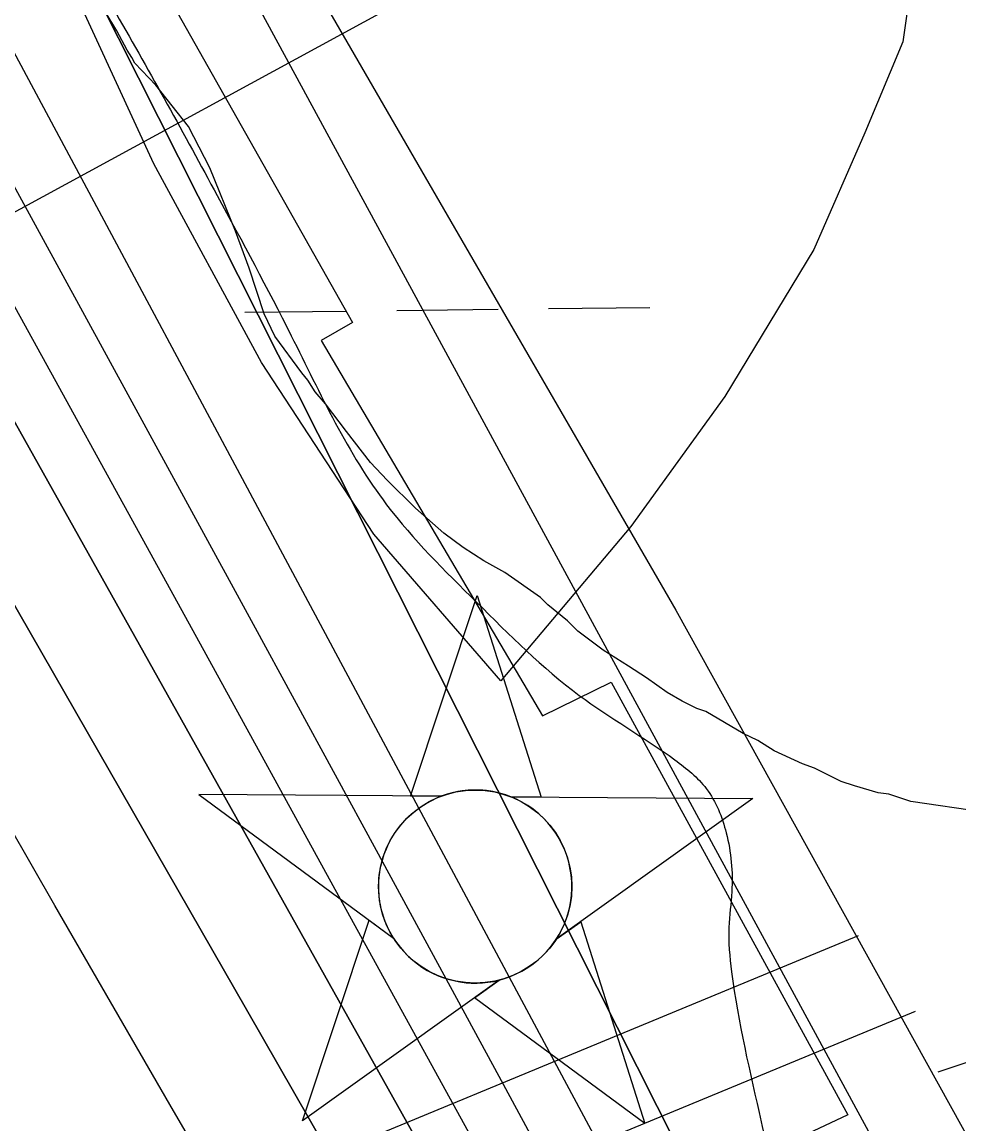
# Model space of a CAD drawing. Extents: x 3694830 to 3732949, y 415201 to 440970.
# Drawn here: x 3712815.7 to 3713111.9, y 438480 to 438828.4 of the extents above; entities that cross this region are included whole.
import ezdxf

# ---------------------------------------------------------------- set-up
doc = ezdxf.new("R2010")
doc.units = 0
for name, color, linetype in [('V-CHAN-NAID', 7, 'Continuous'), ('V-RIVR-EDGE', 7, 'Continuous'), ('V-RIVR-RANG', 7, 'Continuous'), ('V-RRAP-FSHR', 7, 'Continuous'), ('V-RRAP-RVMT', 7, 'Continuous'), ('V-SITE-VEGE', 7, 'Continuous'), ('V-TOPO-DPTH', 7, 'Continuous'), ('V-TOPO-MINR', 7, 'Continuous'), ('V-TOPO-WATR', 7, 'Continuous'), ('V-UTIL-LINE', 7, 'Continuous'), ('V-WETL-SWMP', 7, 'Continuous')]:
    doc.layers.add(name, color=color, linetype=linetype)

msp = doc.modelspace()

# ---------------------------------------------------------------- linework, layer by layer
at = {"layer": 'V-CHAN-NAID'}
for points in [[(3712948.1, 438583.56), (3712938.52, 438583.62), (3712959.64, 438647.11), (3712979.87, 438583.33), (3712970.28, 438583.4), (3712968.7, 438583.98), (3712966.61, 438584.6), (3712964.57, 438585.05), (3712962.53, 438585.36), (3712961.37, 438585.47), (3712959.83, 438585.55), (3712958.11, 438585.55), (3712956.74, 438585.48), (3712954.83, 438585.28), (3712953.47, 438585.06), (3712951.68, 438584.68), (3712950.15, 438584.26), (3712949.12, 438583.92)], [(3712948.1, 438583.56), (3712871.61, 438584.1), (3712933.18, 438538.7), (3712932.06, 438540.61), (3712931.25, 438542.24), (3712930.43, 438544.21), (3712929.73, 438546.26), (3712929.37, 438547.58), (3712929.01, 438549.21), (3712928.76, 438550.65), (3712928.58, 438552.25), (3712928.47, 438553.99), (3712928.46, 438555.57), (3712928.56, 438557.64), (3712928.75, 438559.26), (3712929.14, 438561.46), (3712929.62, 438563.39), (3712930.22, 438565.27), (3712930.88, 438566.95), (3712931.6, 438568.54), (3712932.42, 438570.08), (3712933.48, 438571.81), (3712934.51, 438573.28), (3712935.51, 438574.55), (3712936.51, 438575.7), (3712937.82, 438577.03), (3712938.87, 438578), (3712940.59, 438579.4), (3712941.8, 438580.27), (3712943.49, 438581.34), (3712945.22, 438582.28), (3712946.66, 438582.97)], [(3712970.28, 438583.4), (3713046.77, 438582.86), (3712984.57, 438538.34), (3712985.48, 438539.82), (3712986.46, 438541.67), (3712987.17, 438543.26), (3712987.91, 438545.21), (3712988.46, 438547), (3712988.85, 438548.64), (3712989.22, 438550.65), (3712989.4, 438552.22), (3712989.53, 438554.42), (3712989.5, 438556.49), (3712989.31, 438558.71), (3712989.04, 438560.46), (3712988.55, 438562.7), (3712987.91, 438564.84), (3712987.16, 438566.82), (3712986.51, 438568.26), (3712985.51, 438570.18), (3712984.44, 438571.9), (3712983.23, 438573.6), (3712981.97, 438575.14), (3712980.7, 438576.51), (3712979.06, 438578.04), (3712977.32, 438579.45), (3712975.64, 438580.63), (3712973.75, 438581.76), (3712972.28, 438582.52)], [(3712966.54, 438525.43), (3712904.33, 438480.91), (3712925.46, 438544.39), (3712933.18, 438538.7), (3712933.81, 438537.74), (3712935.2, 438535.88), (3712936.41, 438534.46), (3712937.88, 438532.96), (3712939.26, 438531.71), (3712940.72, 438530.55), (3712942.12, 438529.56), (3712943.8, 438528.53), (3712945.51, 438527.62), (3712947.3, 438526.81), (3712948.75, 438526.25), (3712950.38, 438525.72), (3712952.6, 438525.16), (3712954.14, 438524.87), (3712956.16, 438524.61), (3712957.7, 438524.51), (3712959.56, 438524.49), (3712961.25, 438524.57), (3712962.96, 438524.74), (3712964.86, 438525.05)], [(3712984.57, 438538.34), (3712992.37, 438543.92), (3713012.59, 438480.14), (3712958.74, 438519.85), (3712966.54, 438525.43), (3712968.2, 438525.91), (3712969.82, 438526.47), (3712971.97, 438527.38), (3712973.71, 438528.26), (3712975.58, 438529.38), (3712977.31, 438530.59), (3712978.87, 438531.83), (3712980.15, 438533), (3712981.54, 438534.42), (3712982.74, 438535.82), (3712983.86, 438537.3)]]:
    msp.add_lwpolyline(points, close=True, dxfattribs=at)
msp.add_circle((3712958.99, 438555.02), 30.54, dxfattribs=at)
at = {"layer": 'V-RIVR-EDGE'}
for points in [[(3712764.57, 438963.56), (3712781.04, 438936.14), (3712845.44, 438831.08), (3712877.4, 438773.58), (3712900.81, 438729.21), (3712930.97, 438675.78), (3712959.38, 438644.96), (3712991.86, 438615.49), (3713022.11, 438595.07), (3713032.03, 438586), (3713038.33, 438571.97), (3713040.09, 438553.43), (3713039.16, 438542.12), (3713040.03, 438528.1), (3713049.4, 438480.6), (3713055.23, 438457.53), (3713056.12, 438455.27), (3713064.7, 438451.18), (3713071.48, 438446.64), (3713075.5, 438429.9), (3713079.11, 438425.37), (3713090.86, 438420.82), (3713097.18, 438416.73), (3713099.86, 438407.23), (3713107.05, 438385.51), (3713112.43, 438370.12), (3713121.44, 438353.82), (3713138.57, 438336.15), (3713179.14, 438285.86), (3713213.83, 438233.32), (3713236.32, 438186.24), (3713252.5, 438146.41), (3713274.1, 438104.76), (3713297.95, 438059.48), (3713306.47, 438028.71), (3713313.18, 438000.66), (3713317.66, 437983.92), (3713324.41, 437970.34), (3713338.4, 437957.65), (3713350.15, 437954.9), (3713362.35, 437953.97), (3713384.51, 437954.37), (3713392.65, 437954.35), (3713397.61, 437949.81), (3713396.23, 437941.23), (3713391.68, 437929.03), (3713379.44, 437917.3), (3713365.41, 437909.65), (3713359.96, 437900.62), (3713359.48, 437890.67), (3713361.72, 437880.27), (3713365.77, 437872.57), (3713377.93, 437854), (3713377.9, 437839.54), (3713380.55, 437814.66), (3713385.02, 437794.75), (3713393.56, 437775.74), (3713410.24, 437752.64), (3713439.58, 437734.48), (3713452.67, 437723.6), (3713462.13, 437708.65), (3713469.74, 437679.7), (3713477.39, 437666.11), (3713494.54, 437651.6), (3713504.03, 437647.96), (3713509.88, 437638.9), (3713521.59, 437617.62), (3713537.32, 437582.31), (3713549.02, 437558.77), (3713562.97, 437530.7), (3713592.23, 437479.99), (3713609.78, 437445.13), (3713634.5, 437384.93), (3713650.7, 437352.79), (3713662.86, 437332.41), (3713677.28, 437313.39), (3713684.95, 437305.23), (3713699.82, 437285.75), (3713712.88, 437264.92), (3713746.24, 437224.59), (3713766.5, 437190.18), (3713791.72, 437148.07), (3713815.14, 437110.03), (3713839.47, 437076.51), (3713865.17, 437047.05), (3713904.37, 436990.44), (3713931.85, 436947.86), (3713955.25, 436903.95), (3713978.23, 436872.24), (3714023.27, 436800.69), (3714042.63, 436767.63), (3714055.26, 436753.13), (3714074.17, 436723.24), (3714090.83, 436692), (3714114.23, 436648.99), (3714175.91, 436539.41), (3714202.47, 436491.87), (3714226.77, 436446.6), (3714269.52, 436362.84), (3714291.11, 436319.38), (3714308.68, 436292.21), (3714337.06, 436249.18), (3714410.04, 436137.77), (3714442.93, 436092.92), (3714478.09, 436048.53), (3714520.92, 435998.68), (3714541.67, 435978.74), (3714574.59, 435943.39), (3714610.65, 435894.92), (3714639.95, 435859.12), (3714680.07, 435810.19), (3714715.69, 435771.67), (3714751.31, 435728.17), (3714781.06, 435690.12), (3714796.8, 435659.33), (3714804.87, 435629.47), (3714812.51, 435610.01), (3714829.18, 435584.65), (3714846.31, 435563.81), (3714881.47, 435520.31), (3714921.58, 435468.67), (3714947.72, 435433.33), (3714972.48, 435388.96), (3714983.71, 435360.45), (3715007.12, 435317.89), (3715035.51, 435278.48), (3715072.46, 435229.1), (3715106.71, 435181.09), (3715136, 435139.87), (3715164.37, 435093.68), (3715196.82, 435050.19), (3715238.73, 434994.02), (3715267.12, 434957.32), (3715313.95, 434875.82), (3715349.07, 434818.76), (3715367.94, 434770.33), (3715397.22, 434725.95), (3715428.78, 434685.18), (3715443.21, 434669.77), (3715456.74, 434658.43), (3715463.05, 434650.73), (3715463.93, 434640.33), (3715467.95, 434619.97), (3715475.59, 434599.6), (3715512.55, 434551.13), (3715543.63, 434503.58)], [(3709416.41, 438923.63), (3709424.2, 438904.77), (3709441.5, 438869.15), (3709450.77, 438855.78), (3709471.73, 438831.06), (3709491.09, 438809.18), (3709508.82, 438785.28), (3709539, 438725.35), (3709552.29, 438701.87), (3709586.93, 438647.6), (3709593.77, 438632.62), (3709609.48, 438608.32), (3709646.12, 438547.17), (3709660.21, 438520.04), (3709671.88, 438499.39), (3709677.92, 438486.03), (3709685.16, 438472.67), (3709701.68, 438446.34), (3709741.56, 438385.59), (3709764.53, 438355.61), (3709775.01, 438339.81), (3709795.15, 438309.43), (3709809.24, 438283.52), (3709836.62, 438236.95), (3709866.83, 438187.14), (3709888.98, 438151.9), (3709906.3, 438125.17), (3709922.82, 438100.46), (3709934.91, 438085.88), (3709970.78, 438036.86), (3709995.37, 438006.87), (3710014.73, 437984.99), (3710041.34, 437953.38), (3710062.31, 437929.47), (3710132.49, 437858.54), (3710157.5, 437830.57), (3710170.8, 437815.17), (3710191.37, 437793.69), (3710222.84, 437764.5), (3710249.05, 437736.13), (3710268.42, 437717.07), (3710289.78, 437688.72), (3710309.53, 437662.38), (3710331.69, 437632.81), (3710343.39, 437618.63), (3710343.77, 437612.16), (3710342.52, 437595.18), (3710341.69, 437587.09), (3710344.09, 437574.95), (3710349.32, 437564.02), (3710357.38, 437554.7), (3710372.31, 437541.72), (3710390.86, 437520.65), (3710416.28, 437497.14), (3710444.93, 437474.82), (3710461.87, 437456.59), (3710478.8, 437433.49), (3710492.11, 437422.14), (3710505.43, 437411.19), (3710519.55, 437396.6), (3710538.5, 437375.12), (3710572.38, 437340.66), (3710589.7, 437314.74), (3710598.97, 437299.35), (3710610.66, 437287.19), (3710630.42, 437265.71), (3710667.13, 437227.61), (3710694.96, 437201.26), (3710719.98, 437180.57), (3710742.58, 437162.32), (3710763.16, 437145.28), (3710783.34, 437129.87), (3710806.36, 437118.09), (3710826.96, 437107.52), (3710844.32, 437094.94), (3710865.3, 437076.69), (3710879.82, 437061.29), (3710892.72, 437046.7), (3710907.66, 437034.94), (3710922.99, 437022.37), (3710947.6, 436998.85), (3710956.48, 436993.17), (3710973.42, 436976.14), (3710992.78, 436956.28), (3711016.18, 436931.96), (3711039.57, 436905.62), (3711072.63, 436865.91), (3711081.48, 436850.93), (3711083.08, 436840.81), (3711081.43, 436829.9), (3711079.39, 436823.03), (3711079.38, 436817.37), (3711081.78, 436806.85), (3711087.82, 436797.53), (3711088.61, 436789.04), (3711091.81, 436776.5), (3711098.25, 436764.35), (3711106.73, 436757.05), (3711115.2, 436750.96), (3711118.01, 436742.87), (3711119.2, 436732.35), (3711119.18, 436721.43), (3711123.99, 436706.06), (3711132.05, 436695.93), (3711146.56, 436677.29), (3711154.62, 436665.54), (3711168.32, 436646.1), (3711177.97, 436623.03), (3711181.56, 436604.01), (3711185.97, 436588.23), (3711194.83, 436571.23), (3711219.42, 436540.84), (3711231.91, 436522.2), (3711251.26, 436500.73), (3711276.67, 436472.36), (3711302.06, 436440.35), (3711327.08, 436416.83), (3711345.23, 436400.61), (3711358.56, 436391.68), (3711362.6, 436391.67), (3711365.03, 436393.29), (3711367.06, 436395.71), (3711360.22, 436410.69), (3711348.95, 436433.76), (3711348.56, 436435.79), (3711350.19, 436441.04), (3711353.43, 436443.46), (3711360.71, 436445.86), (3711370.41, 436443.41), (3711379.69, 436435.71), (3711385.35, 436433.27), (3711393.03, 436433.25), (3711401.93, 436435.25), (3711411.23, 436435.63), (3711418.91, 436432.78), (3711433.43, 436419.4), (3711452.78, 436395.9), (3711476.58, 436370.77), (3711503.19, 436338.76), (3711528.99, 436307.56), (3711539.87, 436292.97), (3711550.76, 436278.79), (3711562.46, 436268.25), (3711578.58, 436248.8), (3711601.94, 436211.14), (3711619.66, 436179.96), (3711638.58, 436146.75), (3711647.84, 436129.34), (3711661.95, 436112.32), (3711680.1, 436094.49), (3711699.46, 436073.01), (3711711.15, 436058.83), (3711730.9, 436031.68), (3711750.26, 436012.63), (3711780.51, 435980.21), (3711801.87, 435951.85), (3711825.64, 435916.61), (3711836.91, 435896.36), (3711875.6, 435841.68), (3711900.17, 435803.2), (3711927.96, 435759.86), (3711955.74, 435708.04), (3711962.56, 435688.21), (3711968.59, 435674.44), (3711979.06, 435653.79), (3711993.17, 435638.39), (3712013.35, 435620.95), (3712024.24, 435612.03), (3712033.92, 435601.49), (3712046.42, 435584.88), (3712059.71, 435563.42), (3712069.37, 435546.41), (3712083.08, 435529.39), (3712097.18, 435509.95), (3712116.96, 435495.34), (3712130.69, 435486.82), (3712141.57, 435473.85), (3712168.59, 435442.65), (3712171.4, 435435.36), (3712183.09, 435419.56), (3712199.62, 435402.13), (3712223.83, 435380.64), (3712242.79, 435359.97), (3712257.3, 435340.93), (3712270.99, 435318.25), (3712283.08, 435302.45), (3712301.62, 435277.34), (3712346.38, 435227.49), (3712366.53, 435199.54), (3712381.44, 435177.66), (3712398.77, 435155.78), (3712416.91, 435132.29), (3712436.61, 435086.54), (3712455.54, 435054.15), (3712466.42, 435037.54), (3712489, 435011.61), (3712512.79, 434986.07), (3712546.27, 434954.04), (3712574.51, 434927.69), (3712607.17, 434886.36), (3712630.95, 434857.59), (3712637.81, 434850.3), (3712652.73, 434835.7), (3712657.97, 434827.2), (3712659.16, 434819.11), (3712661.57, 434812.23), (3712661.96, 434804.95), (3712668.82, 434797.65), (3712682.52, 434779.83), (3712700.66, 434757.14), (3712724.04, 434725.94), (3712742.58, 434702.85), (3712756.29, 434685.83), (3712784.54, 434665.54), (3712804.33, 434653.77), (3712827.35, 434641.58), (3712857.63, 434621.69), (3712868.51, 434609.13), (3712884.65, 434593.32), (3712899.98, 434579.53), (3712922.18, 434563.3), (3712941.55, 434547.08), (3712958.08, 434527.63), (3712978.25, 434505.74), (3712995.19, 434491.14), (3713016.17, 434471.68), (3713032.29, 434449.4), (3713043.36, 434433.46)]]:
    msp.add_spline(points, degree=3, dxfattribs=at)
at = {"layer": 'V-RIVR-RANG'}
msp.add_line((3713178.04, 438966.86), (3712387.6, 438536.53), dxfattribs=at)
at = {"layer": 'V-RRAP-FSHR'}
msp.add_lwpolyline([(3712836.13, 438964.42), (3713022.36, 438642.44), (3713321.18, 438102.78), (3713596.32, 437577.47), (3713955.67, 436980.23), (3714386.53, 436277.64), (3714825.72, 435698.86), (3715402.54, 434782.26), (3716064.71, 433686.1)], dxfattribs=at)
at = {"layer": 'V-RRAP-RVMT'}
for p, q in [((3712790.16, 438963.87), (3712920.16, 438733.39)), ((3712920.16, 438733.39), (3712910.31, 438727.7)), ((3712910.31, 438727.7), (3712980.25, 438609.05)), ((3712980.25, 438609.05), (3713001.99, 438619.71)), ((3713001.99, 438619.71), (3713076.74, 438482.83)), ((3713076.74, 438482.83), (3713064, 438476.84))]:
    msp.add_line(p, q, dxfattribs=at)
at = {"layer": 'V-SITE-VEGE'}
for p, q in [((3712845.66, 438825.62), (3712842.33, 438831.21)), ((3712848.98, 438819.56), (3712845.66, 438825.62)), ((3712850.41, 438817.23), (3712848.98, 438819.56)), ((3712851.36, 438815.37), (3712850.41, 438817.23)), ((3712857.97, 438808.4), (3712851.36, 438815.37)), ((3712868.38, 438795.38), (3712857.97, 438808.4)), ((3712875.04, 438782.32), (3712868.38, 438795.38)), ((3712883.16, 438762.26), (3712875.04, 438782.32)), ((3712887.47, 438750.59), (3712883.16, 438762.26)), ((3712892.27, 438736.12), (3712887.47, 438750.59)), ((3712895.61, 438729.12), (3712892.27, 438736.12)), ((3712904.13, 438717.49), (3712895.61, 438729.12)), ((3712906.02, 438715.17), (3712904.13, 438717.49)), ((3712908.4, 438711.44), (3712906.02, 438715.17)), ((3712911.7, 438707.72), (3712908.4, 438711.44)), ((3712918.33, 438698.88), (3712911.7, 438707.72)), ((3712925.9, 438689.11), (3712918.33, 438698.88)), ((3712931.1, 438683.54), (3712925.9, 438689.11)), ((3712940.06, 438674.72), (3712931.1, 438683.54)), ((3712949.02, 438666.83), (3712940.06, 438674.72)), ((3712955.15, 438662.2), (3712949.02, 438666.83)), ((3712961.74, 438658.04), (3712955.15, 438662.2)), ((3712968.32, 438654.35), (3712961.74, 438658.04)), ((3712979.62, 438646.48), (3712968.32, 438654.35)), ((3712981.98, 438644.16), (3712979.62, 438646.48)), ((3712988.11, 438639.06), (3712981.98, 438644.16)), ((3712991.42, 438635.81), (3712988.11, 438639.06)), ((3712999.42, 438629.79), (3712991.42, 438635.81)), ((3713007.43, 438624.71), (3712999.42, 438629.79)), ((3713013.07, 438621.01), (3713007.43, 438624.71)), ((3713019.67, 438616.38), (3713013.07, 438621.01)), ((3713024.37, 438613.61), (3713019.67, 438616.38)), ((3713029.07, 438611.31), (3713024.37, 438613.61)), ((3713031.89, 438610.4), (3713029.07, 438611.31)), ((3713043.65, 438603.47), (3713031.89, 438610.4)), ((3713048.35, 438601.17), (3713043.65, 438603.47)), ((3713053.52, 438597.94), (3713048.35, 438601.17)), ((3713062.45, 438593.8), (3713053.52, 438597.94)), ((3713066.21, 438592.42), (3713062.45, 438593.8)), ((3713074.67, 438588.28), (3713066.21, 438592.42)), ((3713078.9, 438586.91), (3713074.67, 438588.28)), ((3713086.4, 438584.63), (3713078.9, 438586.91)), ((3713089.69, 438584.19), (3713086.4, 438584.63)), ((3713096.73, 438581.91), (3713089.69, 438584.19)), ((3713136.57, 438576.15), (3713096.73, 438581.91))]:
    msp.add_line(p, q, dxfattribs=at)
at = {"layer": 'V-TOPO-DPTH'}
for points in [[(3712775.48, 438963.69), (3712776.77, 438961.02), (3713111.03, 438297.92), (3713429.88, 437737.42), (3713439.75, 437720.19), (3713449.69, 437703), (3713459.74, 437685.87), (3713469.85, 437668.78), (3713695.06, 437290.83)], [(3713098.37, 438075.69), (3713068.84, 438128.9), (3713048.96, 438164.64), (3713029.18, 438199.88), (3713009.22, 438235.02), (3712989.01, 438270.01), (3712968.63, 438304.9), (3712935.83, 438360.56), (3712899.05, 438423.28), (3712862.44, 438486.11), (3712826.07, 438549.07), (3712789.88, 438612.14), (3712590.74, 438960.77), (3712590.34, 438961.49)], [(3713098.37, 438075.69), (3713068.84, 438128.9), (3713048.96, 438164.64), (3713029.18, 438199.88), (3713009.22, 438235.02), (3712989.01, 438270.01), (3712968.63, 438304.9), (3712935.83, 438360.56), (3712899.05, 438423.28), (3712862.44, 438486.11), (3712826.07, 438549.07), (3712789.88, 438612.14), (3712590.74, 438960.77), (3712590.34, 438961.49)], [(3712630.07, 438961.96), (3712735.28, 438779.49), (3712785.82, 438691.75), (3712836.3, 438603.97), (3712886.7, 438516.14), (3712937.04, 438428.28), (3713030.83, 438264.39), (3713034.21, 438258.44), (3713037.55, 438252.47), (3713040.86, 438246.47), (3713044.13, 438240.46), (3713077.83, 438177.93), (3713097.95, 438140.65), (3713118.08, 438103.38), (3713138.24, 438066.12), (3713158.41, 438028.87), (3713344.28, 437685.98), (3713353.99, 437668.25), (3713363.8, 437650.58), (3713373.77, 437632.99), (3713383.85, 437615.47), (3713557.89, 437315.69)], [(3712630.07, 438961.96), (3712735.28, 438779.49), (3712785.82, 438691.75), (3712836.3, 438603.97), (3712886.7, 438516.14), (3712937.04, 438428.28), (3713030.83, 438264.39), (3713034.21, 438258.44), (3713037.55, 438252.47), (3713040.86, 438246.47), (3713044.13, 438240.46), (3713077.83, 438177.93), (3713097.95, 438140.65), (3713118.08, 438103.38), (3713138.24, 438066.12), (3713158.41, 438028.87), (3713344.28, 437685.98), (3713353.99, 437668.25), (3713363.8, 437650.58), (3713373.77, 437632.99), (3713383.85, 437615.47), (3713557.89, 437315.69)], [(3712667.53, 438962.41), (3712688.9, 438924.23), (3712710.93, 438884.87), (3712732.97, 438845.51), (3712755.01, 438806.15), (3713039.6, 438297.9), (3713048.73, 438281.47), (3713057.8, 438265), (3713066.77, 438248.48), (3713075.68, 438231.93), (3713210.91, 437978.78), (3713239.3, 437925.88), (3713267.81, 437873.05), (3713296.53, 437820.32), (3713325.37, 437767.67), (3713374.9, 437677.66), (3713379.12, 437670.08), (3713383.39, 437662.54), (3713387.73, 437655.04), (3713392.13, 437647.57), (3713701.69, 437127.81)], [(3713701.69, 437127.81), (3713392.13, 437647.57), (3713387.73, 437655.04), (3713383.39, 437662.54), (3713379.12, 437670.08), (3713374.9, 437677.66), (3713325.37, 437767.67), (3713296.53, 437820.32), (3713267.81, 437873.05), (3713239.3, 437925.88), (3713210.91, 437978.78), (3713075.68, 438231.93), (3713066.77, 438248.48), (3713057.8, 438265), (3713048.73, 438281.47), (3713039.6, 438297.9), (3712755.01, 438806.15), (3712732.97, 438845.51), (3712710.93, 438884.87), (3712688.9, 438924.23), (3712667.53, 438962.41)], [(3713343.66, 437784.68), (3713113.48, 438221.48), (3713097.94, 438250.85), (3713082.35, 438280.19), (3713066.67, 438309.48), (3713050.93, 438338.74), (3713005.2, 438423.42), (3712966.5, 438494.97), (3712927.73, 438566.48), (3712888.85, 438637.93), (3712849.91, 438709.35), (3712711.39, 438962.93)], [(3713343.66, 437784.68), (3713113.48, 438221.48), (3713097.94, 438250.85), (3713082.35, 438280.19), (3713066.67, 438309.48), (3713050.93, 438338.74), (3713005.2, 438423.42), (3712966.5, 438494.97), (3712927.73, 438566.48), (3712888.85, 438637.93), (3712849.91, 438709.35), (3712711.39, 438962.93)]]:
    msp.add_lwpolyline(points, dxfattribs=at)
at = {"layer": 'V-TOPO-MINR'}
for points in [[(3713689.64, 437348.85), (3713477.84, 437700.84), (3713473.62, 437707.94), (3713469.46, 437715.06), (3713465.37, 437722.24), (3713461.33, 437729.44), (3713412.42, 437817.92), (3713384.41, 437869.62), (3713357.01, 437921.63), (3713330.49, 437974.1), (3713304.58, 438026.88), (3713178.3, 438289.74), (3713169.2, 438308.99), (3713160.29, 438328.33), (3713151.63, 438347.78), (3713143.15, 438367.31), (3712819.43, 438964.22)], [(3713098.37, 438075.69), (3713068.84, 438128.9), (3713048.96, 438164.64), (3713029.18, 438199.88), (3713009.22, 438235.02), (3712989.01, 438270.01), (3712968.63, 438304.9), (3712935.83, 438360.56), (3712899.05, 438423.28), (3712862.44, 438486.11), (3712826.07, 438549.07), (3712789.88, 438612.14), (3712590.74, 438960.77), (3712590.34, 438961.49)], [(3713557.89, 437315.69), (3713383.85, 437615.47), (3713373.77, 437632.99), (3713363.8, 437650.58), (3713353.99, 437668.25), (3713344.28, 437685.98), (3713158.41, 438028.87), (3713138.24, 438066.12), (3713118.08, 438103.38), (3713097.95, 438140.65), (3713077.83, 438177.93), (3713044.13, 438240.46), (3713040.86, 438246.47), (3713037.55, 438252.47), (3713034.21, 438258.44), (3713030.83, 438264.39), (3712937.04, 438428.28), (3712886.7, 438516.14), (3712836.3, 438603.97), (3712785.82, 438691.75), (3712735.28, 438779.49), (3712630.07, 438961.96)], [(3713701.69, 437127.81), (3713392.13, 437647.57), (3713387.73, 437655.04), (3713383.39, 437662.54), (3713379.12, 437670.08), (3713374.9, 437677.66), (3713325.37, 437767.67), (3713296.53, 437820.32), (3713267.81, 437873.05), (3713239.3, 437925.88), (3713210.91, 437978.78), (3713075.68, 438231.93), (3713066.77, 438248.48), (3713057.8, 438265), (3713048.73, 438281.47), (3713039.6, 438297.9), (3712755.01, 438806.15), (3712732.97, 438845.51), (3712710.93, 438884.87), (3712688.9, 438924.23), (3712667.53, 438962.41)], [(3713315.72, 437807.11), (3713093.61, 438226.95), (3713081.56, 438249.6), (3713069.44, 438272.21), (3713057.21, 438294.76), (3713044.91, 438317.27), (3712917.07, 438549.93), (3712870.94, 438633.8), (3712824.78, 438717.65), (3712778.55, 438801.46), (3712732.29, 438885.25), (3712689.5, 438962.67)], [(3713343.66, 437784.68), (3713113.48, 438221.48), (3713097.94, 438250.85), (3713082.35, 438280.19), (3713066.67, 438309.48), (3713050.93, 438338.74), (3713005.2, 438423.42), (3712966.5, 438494.97), (3712927.73, 438566.48), (3712888.85, 438637.93), (3712849.91, 438709.35), (3712711.39, 438962.93)], [(3713551.84, 437479.77), (3713509.87, 437549.35), (3713460.71, 437631.11), (3713443.57, 437659.95), (3713426.62, 437688.91), (3713409.97, 437718.05), (3713393.52, 437747.29), (3713285.81, 437941.07), (3713253.86, 437998.84), (3713222.09, 438056.69), (3713190.57, 438114.69), (3713159.21, 438172.78), (3713104.7, 438274.31), (3713100.73, 438281.7), (3713096.77, 438289.1), (3713092.81, 438296.49), (3713088.85, 438303.89), (3713059.71, 438358.33), (3713041.18, 438392.94), (3713022.66, 438427.56), (3713004.13, 438462.18), (3712985.6, 438496.79), (3712735.92, 438963.22)]]:
    msp.add_lwpolyline(points, dxfattribs=at)
at = {"layer": 'V-TOPO-WATR'}
msp.add_lwpolyline([(3713695.06, 437290.83), (3713469.85, 437668.78), (3713459.74, 437685.87), (3713449.69, 437703), (3713439.75, 437720.19), (3713429.88, 437737.42), (3713111.03, 438297.92), (3712776.77, 438961.02), (3712775.48, 438963.69)], dxfattribs=at)
at = {"layer": 'V-UTIL-LINE'}
for p, q in [((3710422.04, 437440.4), (3713080.19, 438539.5)), ((3710439.96, 437416.5), (3713098.11, 438515.6))]:
    msp.add_line(p, q, dxfattribs=at)
msp.add_lwpolyline([(3713105.32, 438496.41), (3713277.28, 438554), (3713504.4, 438633.49)], dxfattribs=at)
at = {"layer": 'V-WETL-SWMP'}
for p, q in [((3713100.57, 438865.75), (3713094.12, 438822.11)), ((3712857.37, 438783.61), (3712821.66, 438861.27)), ((3713094.12, 438822.11), (3713082.1, 438793.41)), ((3713082.1, 438793.41), (3713066.06, 438756.5)), ((3712891.41, 438720.76), (3712857.37, 438783.61)), ((3713066.06, 438756.5), (3713037.84, 438709.96)), ((3712934.18, 438737.21), (3712966.18, 438737.6)), ((3712982.18, 438737.79), (3713014.17, 438738.17)), ((3712886.18, 438736.64), (3712918.18, 438737.02)), ((3712926.93, 438666.48), (3712891.41, 438720.76)), ((3713037.84, 438709.96), (3713008.21, 438668.85)), ((3713008.21, 438668.85), (3712967.07, 438620.04)), ((3712967.07, 438620.04), (3712926.93, 438666.48))]:
    msp.add_line(p, q, dxfattribs=at)

doc.saveas('drawing.dxf')
